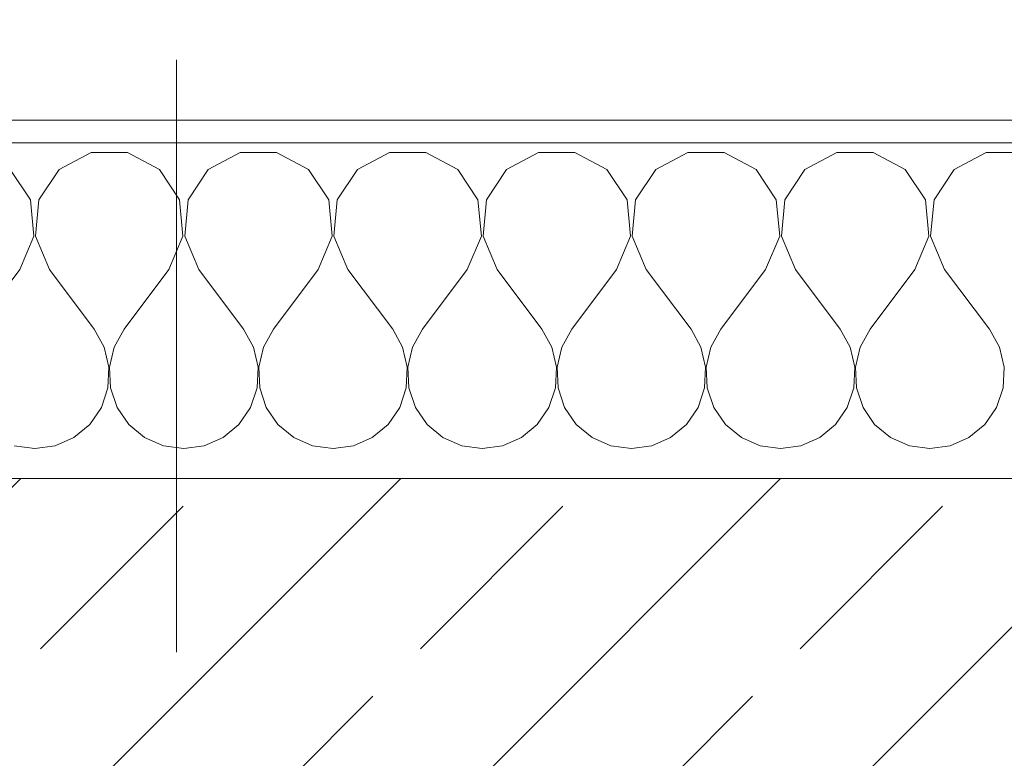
# Model space of a CAD drawing. Header units: metres. Extents: x -3.6 to 90.7, y -11.1 to 18.
# Tile 653 of 656: x 50.86 to 51.3, y 13.57 to 13.9. Entities that reach past the tile are written whole.
import ezdxf

# ---------------------------------------------------------------- set-up
doc = ezdxf.new("R2010")
doc.units = ezdxf.units.M
doc.header["$MEASUREMENT"] = 0
doc.linetypes.add('Strichlinie doppelt', pattern=[0.546806, 0.264583, -0.105833, 0.070556, -0.105833])
for name, color, linetype in [('152 - Bemaßung_ Beschriftung.Ausbau', 7, 'Continuous'), ('451 - Universal.Achsen Raster', 7, 'Continuous'), ('603 - Struktur.Bodenplatte_ Decke Roh', 7, 'Continuous'), ('604 - Struktur.Wand Aussen', 7, 'Continuous')]:
    doc.layers.add(name, color=color, linetype=linetype)
doc.styles.add('ERSTELLTER_STIL_2', font='txt')
doc.dimstyles.new('ERSTELLTER_STIL__3', dxfattribs={"dimtxt": 0.1, "dimasz": 0.0532, "dimexe": 0.18, "dimexo": 0.0625, "dimgap": 0, "dimtad": 1, "dimtih": 1, "dimtoh": 1, "dimzin": 0, "dimdsep": 46, "dimtxsty": 'ERSTELLTER_STIL_2', "dimblk": 'ARROWHEAD_2', "dimblk1": 'ARROWHEAD_2', "dimblk2": 'ARROWHEAD_2', "dimcen": 0.09, "dimse1": 1, "dimse2": 1, "dimclrd": 7, "dimclre": 7, "dimclrt": 7, "dimazin": 0, "dimtfac": 1, "dimtdec": 4, "dimtmove": 0, "dimatfit": 3, "dimfxl": 1, "dimtolj": 1, "dimtzin": 0, "dimarcsym": 0})
doc.dimstyles.new('ERSTELLTER_STIL__4', dxfattribs={"dimtxt": 0.18, "dimasz": 0.00912, "dimexe": 0.18, "dimexo": 0.0625, "dimgap": 0, "dimtad": 0, "dimtih": 1, "dimtoh": 1, "dimdec": 4, "dimzin": 0, "dimdsep": 46, "dimcen": 0.09, "dimadec": 0, "dimazin": 0, "dimtfac": 1, "dimtdec": 4, "dimtmove": 0, "dimatfit": 3, "dimldrblk": 'ARROWHEAD_11', "dimfxl": 1, "dimtolj": 1, "dimtzin": 0, "dimarcsym": 0})
doc.dimstyles.new('ERSTELLTER_STIL__5', dxfattribs={"dimtxt": 0.18, "dimasz": 0.03648, "dimexe": 0.18, "dimexo": 0.0625, "dimgap": 0, "dimtad": 0, "dimtih": 1, "dimtoh": 1, "dimdec": 4, "dimzin": 0, "dimdsep": 46, "dimcen": 0.09, "dimadec": 0, "dimazin": 0, "dimtfac": 1, "dimtdec": 4, "dimtmove": 0, "dimatfit": 3, "dimldrblk": 'ARROWHEAD_11', "dimfxl": 1, "dimtolj": 1, "dimtzin": 0, "dimarcsym": 0})

# ---------------------------------------------------------------- blocks, each defined once
blk = doc.blocks.new('*X28')
at = {"layer": '604 - Struktur.Wand Aussen', "color": 7, "linetype": 'Continuous', "lineweight": 5}
for p, q in [((50.89188, 13.84066), (50.87757, 13.83299)), ((50.90812, 13.84066), (50.89188, 13.84066)), ((50.92243, 13.83299), (50.90812, 13.84066)), ((50.95855, 13.84066), (50.94424, 13.83299)), ((50.97479, 13.84066), (50.95855, 13.84066)), ((50.9891, 13.83299), (50.97479, 13.84066)), ((51.02521, 13.84066), (51.0109, 13.83299)), ((51.04145, 13.84066), (51.02521, 13.84066)), ((51.05576, 13.83299), (51.04145, 13.84066)), ((51.09188, 13.84066), (51.07757, 13.83299)), ((51.10812, 13.84066), (51.09188, 13.84066)), ((51.12243, 13.83299), (51.10812, 13.84066)), ((51.15855, 13.84066), (51.14424, 13.83299)), ((51.17479, 13.84066), (51.15855, 13.84066)), ((51.1891, 13.83299), (51.17479, 13.84066)), ((51.22521, 13.84066), (51.2109, 13.83299)), ((51.24145, 13.84066), (51.22521, 13.84066)), ((51.25576, 13.83299), (51.24145, 13.84066)), ((51.29188, 13.84066), (51.27757, 13.83299)), ((51.30812, 13.84066), (51.29188, 13.84066)), ((50.86475, 13.81947), (50.85576, 13.83299)), ((50.87757, 13.83299), (50.86858, 13.81947)), ((50.93142, 13.81947), (50.92243, 13.83299)), ((50.94424, 13.83299), (50.93525, 13.81947)), ((50.99808, 13.81947), (50.9891, 13.83299)), ((51.0109, 13.83299), (51.00192, 13.81947)), ((51.06475, 13.81947), (51.05576, 13.83299)), ((51.07757, 13.83299), (51.06858, 13.81947)), ((51.13142, 13.81947), (51.12243, 13.83299)), ((51.14424, 13.83299), (51.13525, 13.81947)), ((51.19808, 13.81947), (51.1891, 13.83299)), ((51.2109, 13.83299), (51.20192, 13.81947)), ((51.26475, 13.81947), (51.25576, 13.83299)), ((51.27757, 13.83299), (51.26858, 13.81947)), ((50.86629, 13.8033), (50.86475, 13.81947)), ((50.86858, 13.81947), (50.86705, 13.8033)), ((50.93295, 13.8033), (50.93142, 13.81947)), ((50.93525, 13.81947), (50.93371, 13.8033)), ((50.99962, 13.8033), (50.99808, 13.81947)), ((51.00192, 13.81947), (51.00038, 13.8033)), ((51.06629, 13.8033), (51.06475, 13.81947)), ((51.06858, 13.81947), (51.06705, 13.8033)), ((51.13295, 13.8033), (51.13142, 13.81947)), ((51.13525, 13.81947), (51.13371, 13.8033)), ((51.19962, 13.8033), (51.19808, 13.81947)), ((51.20192, 13.81947), (51.20038, 13.8033)), ((51.26629, 13.8033), (51.26475, 13.81947)), ((51.26858, 13.81947), (51.26705, 13.8033)), ((50.86, 13.78833), (50.86629, 13.8033)), ((50.86705, 13.8033), (50.87333, 13.78833)), ((50.92667, 13.78833), (50.93295, 13.8033)), ((50.93371, 13.8033), (50.94, 13.78833)), ((50.99333, 13.78833), (50.99962, 13.8033)), ((51.00038, 13.8033), (51.00667, 13.78833)), ((51.06, 13.78833), (51.06629, 13.8033)), ((51.06705, 13.8033), (51.07333, 13.78833)), ((51.12667, 13.78833), (51.13295, 13.8033)), ((51.13371, 13.8033), (51.14, 13.78833)), ((51.19333, 13.78833), (51.19962, 13.8033)), ((51.20038, 13.8033), (51.20667, 13.78833)), ((51.26, 13.78833), (51.26629, 13.8033)), ((51.26705, 13.8033), (51.27333, 13.78833)), ((50.86, 13.78833), (50.84, 13.76167)), ((50.87333, 13.78833), (50.89333, 13.76167)), ((50.92667, 13.78833), (50.90667, 13.76167)), ((50.94, 13.78833), (50.96, 13.76167)), ((50.99333, 13.78833), (50.97333, 13.76167)), ((51.00667, 13.78833), (51.02667, 13.76167)), ((51.06, 13.78833), (51.04, 13.76167)), ((51.07333, 13.78833), (51.09333, 13.76167)), ((51.12667, 13.78833), (51.10667, 13.76167)), ((51.14, 13.78833), (51.16, 13.76167)), ((51.19333, 13.78833), (51.17333, 13.76167)), ((51.20667, 13.78833), (51.22667, 13.76167)), ((51.26, 13.78833), (51.24, 13.76167)), ((51.27333, 13.78833), (51.29333, 13.76167)), ((50.89778, 13.75362), (50.89333, 13.76167)), ((50.90667, 13.76167), (50.90222, 13.75362)), ((50.96445, 13.75362), (50.96, 13.76167)), ((50.97333, 13.76167), (50.96888, 13.75362)), ((51.03112, 13.75362), (51.02667, 13.76167)), ((51.04, 13.76167), (51.03555, 13.75362)), ((51.09778, 13.75362), (51.09333, 13.76167)), ((51.10667, 13.76167), (51.10222, 13.75362)), ((51.16445, 13.75362), (51.16, 13.76167)), ((51.17333, 13.76167), (51.16888, 13.75362)), ((51.23112, 13.75362), (51.22667, 13.76167)), ((51.24, 13.76167), (51.23555, 13.75362)), ((51.29778, 13.75362), (51.29333, 13.76167)), ((50.89987, 13.74466), (50.89778, 13.75362)), ((50.90222, 13.75362), (50.90013, 13.74466)), ((50.96653, 13.74466), (50.96445, 13.75362)), ((50.96888, 13.75362), (50.9668, 13.74466)), ((51.0332, 13.74466), (51.03112, 13.75362)), ((51.03555, 13.75362), (51.03347, 13.74466)), ((51.09987, 13.74466), (51.09778, 13.75362)), ((51.10222, 13.75362), (51.10013, 13.74466)), ((51.16653, 13.74466), (51.16445, 13.75362)), ((51.16888, 13.75362), (51.1668, 13.74466)), ((51.2332, 13.74466), (51.23112, 13.75362)), ((51.23555, 13.75362), (51.23347, 13.74466)), ((51.29987, 13.74466), (51.29778, 13.75362)), ((50.89942, 13.73547), (50.89987, 13.74466)), ((50.90013, 13.74466), (50.90058, 13.73547)), ((50.96609, 13.73547), (50.96653, 13.74466)), ((50.9668, 13.74466), (50.96725, 13.73547)), ((51.03275, 13.73547), (51.0332, 13.74466)), ((51.03347, 13.74466), (51.03391, 13.73547)), ((51.09942, 13.73547), (51.09987, 13.74466)), ((51.10013, 13.74466), (51.10058, 13.73547)), ((51.16609, 13.73547), (51.16653, 13.74466)), ((51.1668, 13.74466), (51.16725, 13.73547)), ((51.23275, 13.73547), (51.2332, 13.74466)), ((51.23347, 13.74466), (51.23391, 13.73547)), ((51.29942, 13.73547), (51.29987, 13.74466)), ((50.89648, 13.72676), (50.89942, 13.73547)), ((50.90058, 13.73547), (50.90352, 13.72676)), ((50.96315, 13.72676), (50.96609, 13.73547)), ((50.96725, 13.73547), (50.97019, 13.72676)), ((51.02981, 13.72676), (51.03275, 13.73547)), ((51.03391, 13.73547), (51.03685, 13.72676)), ((51.09648, 13.72676), (51.09942, 13.73547)), ((51.10058, 13.73547), (51.10352, 13.72676)), ((51.16315, 13.72676), (51.16609, 13.73547)), ((51.16725, 13.73547), (51.17019, 13.72676)), ((51.22981, 13.72676), (51.23275, 13.73547)), ((51.23391, 13.73547), (51.23685, 13.72676)), ((51.29648, 13.72676), (51.29942, 13.73547)), ((50.89127, 13.71918), (50.89648, 13.72676)), ((50.90352, 13.72676), (50.90873, 13.71918)), ((50.95794, 13.71918), (50.96315, 13.72676)), ((50.97019, 13.72676), (50.97539, 13.71918)), ((51.02461, 13.71918), (51.02981, 13.72676)), ((51.03685, 13.72676), (51.04206, 13.71918)), ((51.09127, 13.71918), (51.09648, 13.72676)), ((51.10352, 13.72676), (51.10873, 13.71918)), ((51.15794, 13.71918), (51.16315, 13.72676)), ((51.17019, 13.72676), (51.17539, 13.71918)), ((51.22461, 13.71918), (51.22981, 13.72676)), ((51.23685, 13.72676), (51.24206, 13.71918)), ((51.29127, 13.71918), (51.29648, 13.72676)), ((50.88419, 13.71331), (50.89127, 13.71918)), ((50.90873, 13.71918), (50.91581, 13.71331)), ((50.95086, 13.71331), (50.95794, 13.71918)), ((50.97539, 13.71918), (50.98248, 13.71331)), ((51.01752, 13.71331), (51.02461, 13.71918)), ((51.04206, 13.71918), (51.04914, 13.71331)), ((51.08419, 13.71331), (51.09127, 13.71918)), ((51.10873, 13.71918), (51.11581, 13.71331)), ((51.15086, 13.71331), (51.15794, 13.71918)), ((51.17539, 13.71918), (51.18248, 13.71331)), ((51.21752, 13.71331), (51.22461, 13.71918)), ((51.24206, 13.71918), (51.24914, 13.71331)), ((51.28419, 13.71331), (51.29127, 13.71918)), ((50.87578, 13.7096), (50.88419, 13.71331)), ((50.91581, 13.71331), (50.92422, 13.7096)), ((50.94244, 13.7096), (50.95086, 13.71331)), ((50.98248, 13.71331), (50.99089, 13.7096)), ((51.00911, 13.7096), (51.01752, 13.71331)), ((51.04914, 13.71331), (51.05756, 13.7096)), ((51.07578, 13.7096), (51.08419, 13.71331)), ((51.11581, 13.71331), (51.12422, 13.7096)), ((51.14244, 13.7096), (51.15086, 13.71331)), ((51.18248, 13.71331), (51.19089, 13.7096)), ((51.20911, 13.7096), (51.21752, 13.71331)), ((51.24914, 13.71331), (51.25756, 13.7096)), ((51.27578, 13.7096), (51.28419, 13.71331)), ((50.85756, 13.7096), (50.86667, 13.70833)), ((50.86667, 13.70833), (50.87578, 13.7096)), ((50.92422, 13.7096), (50.93333, 13.70833)), ((50.93333, 13.70833), (50.94244, 13.7096)), ((50.99089, 13.7096), (51, 13.70833)), ((51, 13.70833), (51.00911, 13.7096)), ((51.05756, 13.7096), (51.06667, 13.70833)), ((51.06667, 13.70833), (51.07578, 13.7096)), ((51.12422, 13.7096), (51.13333, 13.70833)), ((51.13333, 13.70833), (51.14244, 13.7096)), ((51.19089, 13.7096), (51.2, 13.70833)), ((51.2, 13.70833), (51.20911, 13.7096)), ((51.25756, 13.7096), (51.26667, 13.70833)), ((51.26667, 13.70833), (51.27578, 13.7096))]:
    blk.add_line(p, q, dxfattribs=at)
blk = doc.blocks.new('ARROWHEAD_11')
at = {"color": 0, "linetype": 'Continuous', "lineweight": 0}
blk.add_line((0, 0), (-1, 0), dxfattribs=at)
at = {"color": 0, "linetype": 'Continuous', "lineweight": 0, "const_width": 0.25, "flags": 128}
blk.add_lwpolyline([(-0.125, 0, 1), (0.125, 0, 1)], format="xyb", close=True, dxfattribs=at)
blk = doc.blocks.new('*D240')
at = {"layer": '152 - Bemaßung_ Beschriftung.Ausbau', "color": 7, "linetype": 'Continuous', "lineweight": 5}
for p, q in [((50.25199, 14.8025), (50.25199, 14.9075)), ((51.565, 14.8025), (51.565, 14.9075)), ((50.2722, 14.89), (50.23178, 14.82)), ((51.58521, 14.89), (51.54479, 14.82)), ((50.25199, 14.855), (51.565, 14.855))]:
    blk.add_line(p, q, dxfattribs=at)
at = {"layer": '152 - Bemaßung_ Beschriftung.Ausbau', "color": 7, "lineweight": 5, "insert": (50.75042, 14.85559), "char_height": 0.1, "attachment_point": 7, "style": 'ERSTELLTER_STIL_2'}
blk.add_mtext('\\A1;{\\pql;\\fArial|b0|i0|c0|p38;1,31\\fArial|b0|i0|c0|p38;\\A1{\\H.66x;\\S3^  ;}}', dxfattribs=at)
blk = doc.blocks.new('ARROWHEAD_2')
at = {"color": 0, "linetype": 'Continuous', "lineweight": 0}
for p, q in [((-0.3781, -0.655), (0.3781, 0.655)), ((0, 0), (-1, 0))]:
    blk.add_line(p, q, dxfattribs=at)
blk = doc.blocks.new('*D276')
at = {"layer": '152 - Bemaßung_ Beschriftung.Ausbau', "color": 7, "linetype": 'Continuous', "lineweight": 5}
for p, q in [((47.41003, 15.3025), (47.41003, 15.4075)), ((50.84003, 15.3025), (50.84003, 15.4075)), ((47.43023, 15.39), (47.38982, 15.32)), ((50.86023, 15.39), (50.81982, 15.32)), ((47.41003, 15.355), (50.84003, 15.355))]:
    blk.add_line(p, q, dxfattribs=at)
at = {"layer": '152 - Bemaßung_ Beschriftung.Ausbau', "color": 7, "lineweight": 5, "char_height": 0.1, "attachment_point": 7, "style": 'ERSTELLTER_STIL_2'}
for s, insert in [('\\A1;{\\pql;\\fArial|b0|i0|c0|p38;3,43}', (48.91611, 15.375)), ('\\A1;{\\pql;\\fArial|b0|i0|c0|p38;17}', (50.66802, 15.375))]:
    blk.add_mtext(s, dxfattribs=dict(at, insert=insert))
blk = doc.blocks.new('*D277')
at = {"layer": '152 - Bemaßung_ Beschriftung.Ausbau', "color": 7, "linetype": 'Continuous', "lineweight": 5}
for p, q in [((50.84003, 15.3025), (50.84003, 15.4075)), ((51.01003, 15.3025), (51.01003, 15.4075)), ((50.86023, 15.39), (50.81982, 15.32)), ((51.03023, 15.39), (50.98982, 15.32)), ((50.84003, 15.355), (51.01003, 15.355))]:
    blk.add_line(p, q, dxfattribs=at)
blk = doc.blocks.new('*D278')
at = {"layer": '152 - Bemaßung_ Beschriftung.Ausbau', "color": 7, "linetype": 'Continuous', "lineweight": 5}
for p, q in [((51.01003, 15.3025), (51.01003, 15.4075)), ((54.44997, 15.3025), (54.44997, 15.4075)), ((51.03023, 15.39), (50.98982, 15.32)), ((54.47018, 15.39), (54.42977, 15.32)), ((51.01003, 15.355), (54.44997, 15.355))]:
    blk.add_line(p, q, dxfattribs=at)
at = {"layer": '152 - Bemaßung_ Beschriftung.Ausbau', "color": 7, "lineweight": 5, "char_height": 0.1, "attachment_point": 7, "style": 'ERSTELLTER_STIL_2'}
for s, insert in [('\\A1;{\\pql;\\fArial|b0|i0|c0|p38;3,44}', (52.52108, 15.375)), ('\\A1;{\\pql;\\fArial|b0|i0|c0|p38;15}', (54.27797, 15.375))]:
    blk.add_mtext(s, dxfattribs=dict(at, insert=insert))
blk = doc.blocks.new('*D316')
at = {"layer": '152 - Bemaßung_ Beschriftung.Ausbau', "color": 7, "linetype": 'Continuous', "lineweight": 5}
for p, q in [((50.77999, 15.8025), (50.77999, 15.9075)), ((51.07999, 15.8025), (51.07999, 15.9075)), ((50.8002, 15.89), (50.75978, 15.82)), ((51.1002, 15.89), (51.05978, 15.82)), ((50.77999, 15.855), (51.07999, 15.855))]:
    blk.add_line(p, q, dxfattribs=at)
at = {"layer": '152 - Bemaßung_ Beschriftung.Ausbau', "color": 7, "lineweight": 5, "insert": (50.8541, 15.875), "char_height": 0.1, "attachment_point": 7, "style": 'ERSTELLTER_STIL_2'}
blk.add_mtext('\\A1;{\\pql;\\fArial|b0|i0|c0|p38;30}', dxfattribs=at)
blk = doc.blocks.new('*D317')
at = {"layer": '152 - Bemaßung_ Beschriftung.Ausbau', "color": 7, "linetype": 'Continuous', "lineweight": 5}
for p, q in [((51.07999, 15.8025), (51.07999, 15.9075)), ((54.37999, 15.8025), (54.37999, 15.9075)), ((51.1002, 15.89), (51.05978, 15.82)), ((54.4002, 15.89), (54.35978, 15.82)), ((51.07999, 15.855), (54.37999, 15.855))]:
    blk.add_line(p, q, dxfattribs=at)
at = {"layer": '152 - Bemaßung_ Beschriftung.Ausbau', "color": 7, "lineweight": 5, "insert": (52.59696, 15.875), "char_height": 0.1, "attachment_point": 7, "style": 'ERSTELLTER_STIL_2'}
blk.add_mtext('\\A1;{\\pql;\\fArial|b0|i0|c0|p38;3,30}', dxfattribs=at)

msp = doc.modelspace()

# ---------------------------------------------------------------- hatches: boundary and pattern name
at = {"layer": '604 - Struktur.Wand Aussen', "linetype": 'Continuous', "lineweight": 0, "true_color": 0x000000}
h = msp.add_hatch(dxfattribs=at)
h.set_pattern_fill('Verputz_0001', color=18, style=0, pattern_type=2)
h.set_pattern_definition([(0, (0, 0), (0, 0.08660254), [0, -0.05]), (0, (0.025, 0.0433), (0, 0.08660254), [0, -0.05])])
h.paths.add_polyline_path([(51.655, 13.855), (50.20599, 13.855), (50.20599, 13.845), (51.655, 13.845)])
h = msp.add_hatch(dxfattribs=at)
h.set_pattern_fill('Beton__Stahlbeton_0001', color=18, style=0, pattern_type=2)
h.set_pattern_definition([(45, (0, 0), (-0.08485281, 0.08485281), []), (45, (-0.04243, 0.04243), (-0.08485281, 0.08485281), [0.09, -0.03])])
h.paths.add_polyline_path([(50.25199, 13.695), (50.25199, 13.61), (50.28199, 13.61), (50.29199, 13.61), (50.29199, 13.455), (51.565, 13.455), (51.565, 13.505), (51.565, 13.575), (51.625, 13.575), (51.625, 13.695)])

# ---------------------------------------------------------------- linework, layer by layer
at = {"layer": '451 - Universal.Achsen Raster', "color": 160, "linetype": 'Strichlinie doppelt', "lineweight": 9, "true_color": 0x3232ff}
msp.add_line((50.92999, -10.585), (50.92999, 16.355), dxfattribs=at)
at = {"layer": '603 - Struktur.Bodenplatte_ Decke Roh', "color": 7, "linetype": 'Continuous', "lineweight": 18, "flags": 128}
msp.add_lwpolyline([(-0.015, 0.005), (62.27503, 0.005), (62.27503, 13.695), (50.77999, 13.695), (50.77999, 13.455), (50.77999, 12.99998), (50.84002, 12.99998), (50.84002, 8.58498), (49.03003, 8.58498), (49.03003, 8.72498), (47.41002, 8.72498), (47.41002, 12.99998), (47.47999, 12.99998), (47.47999, 13.455), (47.47999, 13.695), (14.77999, 13.695)], dxfattribs=at)
at = {"layer": '604 - Struktur.Wand Aussen', "color": 7, "linetype": 'Continuous', "lineweight": 5}
msp.add_line((51.625, 13.845), (50.23599, 13.845), dxfattribs=at)
at = {"layer": '604 - Struktur.Wand Aussen', "color": 7, "linetype": 'Continuous', "lineweight": 13}
msp.add_line((51.625, 13.695), (50.25199, 13.695), dxfattribs=at)
at = {"layer": '604 - Struktur.Wand Aussen', "color": 7, "linetype": 'Continuous', "lineweight": 5, "flags": 128}
msp.add_lwpolyline([(51.655, 13.855), (50.20599, 13.855)], dxfattribs=at)

# ---------------------------------------------------------------- block references
at = {"layer": '604 - Struktur.Wand Aussen', "color": 7, "lineweight": 18}
msp.add_blockref('*X28', (0, 0), dxfattribs=at)

# ---------------------------------------------------------------- dimensions: what is measured, and where the dimension line sits
at = {"layer": '152 - Bemaßung_ Beschriftung.Ausbau', "color": 7, "linetype": 'Continuous', "lineweight": 5}
for base, p1, p2, picture, middle in [((51.07999, 15.855), (50.77999, 12.99998), (51.07999, 12.99998), '*D316', (50.93034, 15.925)), ((54.37999, 15.855), (51.07999, 12.99998), (54.37999, 12.99998), '*D317', (52.72684, 15.925)), ((50.84002, 15.355), (47.41002, 10.74998), (50.84002, 10.74998), '*D276', (49.04599, 15.425)), ((54.44997, 15.355), (51.01003, 10.74998), (54.44997, 10.74998), '*D278', (52.65097, 15.425)), ((51.01003, 15.355), (50.84002, 10.74998), (51.01003, 10.74998), '*D277', (50.74426, 15.425)), ((51.565, 14.855), (50.25199, 13.695), (51.565, 13.575), '*D240', (51.01537, 14.925))]:
    dim = msp.add_linear_dim(base=base, p1=p1, p2=p2, dimstyle='ERSTELLTER_STIL__3', dxfattribs=at)
    dim.commit()
    dim.dimension.update_dxf_attribs({"geometry": picture, "text_midpoint": middle, "dimtype": 160})

# ---------------------------------------------------------------- leaders
at = {"layer": '152 - Bemaßung_ Beschriftung.Ausbau', "color": 92, "linetype": 'Continuous', "lineweight": 9, "true_color": 0x00be00, "annotation_type": 0, "has_hookline": 1, "hookline_direction": 0, "text_width": 0.99348}
msp.add_leader([(49.88186, 13.80091), (49.88186, 14.43409), (50.02262, 14.43409)], dimstyle='ERSTELLTER_STIL__4', dxfattribs=at)
at = {"layer": '152 - Bemaßung_ Beschriftung.Ausbau', "color": 7, "linetype": 'Continuous', "lineweight": 9, "annotation_type": 0, "has_hookline": 1, "hookline_direction": 0, "text_width": 0.96535}
msp.add_leader([(50.8798, 12.4902), (51.67303, 14.43409), (51.75803, 14.43409)], dimstyle='ERSTELLTER_STIL__5', dxfattribs=at)

doc.saveas('drawing.dxf')
